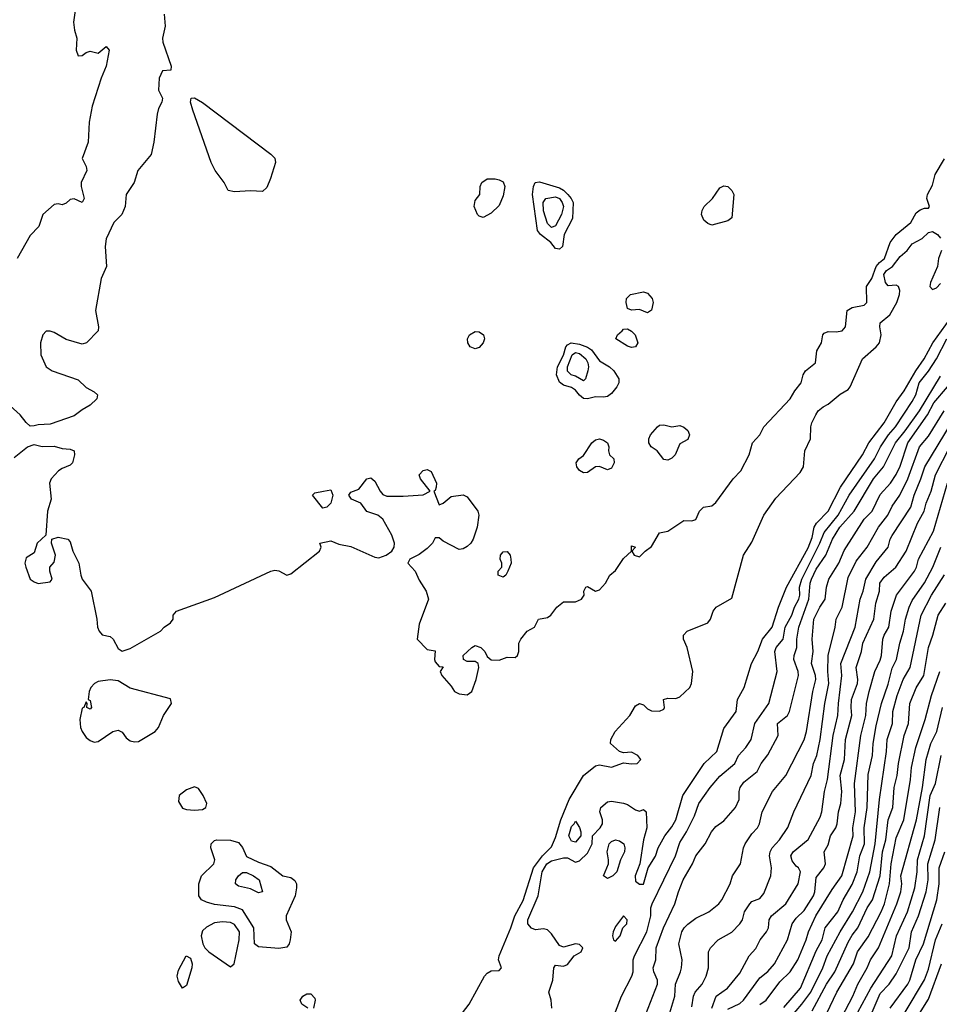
# Model space of a CAD drawing. Header units: metres. Extents: x -46681 to -43747, y -240911 to -237677.
# Tile 802 of 1056: x -45066 to -44951, y -239416 to -239293. Entities that reach past the tile are written whole.
import ezdxf

# ---------------------------------------------------------------- set-up
doc = ezdxf.new("R2010")
doc.units = ezdxf.units.M
doc.layers.add('CONTOUR_INDEX', color=1, linetype='Continuous')
doc.layers.add('CONTOUR_INTER', color=3, linetype='Continuous')

msp = doc.modelspace()

# ---------------------------------------------------------------- linework, layer by layer
at = {"layer": 'CONTOUR_INDEX'}
for points, elevation in [([(-45058.38, -239288.02), (-45059.17, -239293.52), (-45059.08, -239294.52), (-45058.75, -239295.52), (-45058.86, -239297.02), (-45058.6, -239297.73), (-45058.1, -239297.71), (-45057.6, -239297.32), (-45057.1, -239297.13), (-45056.1, -239297.39), (-45055.1, -239296.57), (-45054.72, -239297.02), (-45055.12, -239299.02), (-45055.74, -239300.52), (-45056.86, -239304.02), (-45057.22, -239306.02), (-45057.35, -239308.52), (-45058.11, -239310.52), (-45057.61, -239311.52), (-45057.53, -239312.02), (-45058.22, -239313.52), (-45058.24, -239314.02), (-45057.85, -239315.52), (-45058.1, -239316.01), (-45059.1, -239315.58), (-45059.6, -239315.67), (-45060.1, -239316.1), (-45060.6, -239316.31), (-45061.1, -239316.18), (-45061.6, -239316.26), (-45063.01, -239317.52), (-45063.51, -239319.02), (-45064.6, -239320.15), (-45066.19, -239323.02)], 65), ([(-45000.31, -239315.52), (-44999.1, -239315.33), (-44998.6, -239315.52), (-44998.24, -239316.02), (-44998.11, -239316.52), (-44998.36, -239317.52), (-44999.1, -239318.93), (-44999.6, -239319.14), (-45000.1, -239318.63), (-45000.6, -239317.07), (-45000.64, -239316.02), (-45000.31, -239315.52)], 65), ([(-45011.39, -239418.02), (-45009.86, -239416.02), (-45007.93, -239412.52), (-45007.6, -239412.16), (-45007.1, -239411.89), (-45006.1, -239411.84), (-45005.83, -239411.52), (-45006.19, -239410.52), (-45006.12, -239410.02), (-45004.64, -239406.52), (-45004.15, -239405.02), (-45003.1, -239403.1), (-45001.82, -239399.02), (-45000.7, -239397.52), (-44999.6, -239396.41), (-44999.1, -239395.23), (-44998.41, -239393.02), (-44997.37, -239390.52), (-44995.6, -239387.49), (-44994.1, -239386.32), (-44993.6, -239386.18), (-44992.1, -239386.46), (-44990.6, -239385.91), (-44989.6, -239386.07), (-44988.9, -239386.02), (-44988.44, -239385.52), (-44988.84, -239385.02), (-44989.6, -239384.58), (-44990.6, -239384.7), (-44991.1, -239384.5), (-44992.21, -239383.52), (-44992.2, -239383.02), (-44991.64, -239382.02), (-44989.83, -239380.02), (-44989.1, -239378.81), (-44988.6, -239378.51), (-44988.1, -239378.68), (-44987.6, -239379.2), (-44987.1, -239379.46), (-44986.1, -239379.5), (-44985.6, -239379.24), (-44985.51, -239379.02), (-44985.63, -239378.02), (-44985.1, -239377.86), (-44984.1, -239377.89), (-44983.6, -239377.71), (-44982.34, -239376.52), (-44982.13, -239376.02), (-44981.96, -239374.52), (-44982.66, -239371.52), (-44983.12, -239370.52), (-44983.13, -239370.02), (-44982.66, -239369.52), (-44980.1, -239368.48), (-44979.78, -239368.02), (-44979.43, -239367.02), (-44979.05, -239366.52), (-44977.1, -239365.37), (-44975.63, -239360.02), (-44974.6, -239358.42), (-44973.1, -239355.02), (-44971.6, -239352.9), (-44968.6, -239349.69), (-44968.16, -239349.02), (-44968.02, -239347.02), (-44967.31, -239345.52), (-44967.26, -239344.02), (-44967.14, -239343.52), (-44966.64, -239342.52), (-44966.32, -239342.02), (-44965.72, -239341.52), (-44965.1, -239341.17), (-44963.6, -239339.93), (-44962.6, -239339.37), (-44962.33, -239339.02), (-44960.8, -239335.52), (-44959.1, -239334.03), (-44958.71, -239333.52), (-44958.48, -239332.52), (-44958.64, -239331.52), (-44958.59, -239331.02), (-44957.42, -239330.02), (-44956.52, -239328.52), (-44956.19, -239327.52), (-44956.17, -239327.02), (-44956.32, -239326.52), (-44956.6, -239326.36), (-44957.6, -239326.42), (-44957.95, -239326.02), (-44958.13, -239325.02), (-44957.82, -239324.52), (-44957.08, -239324.02), (-44956.1, -239322.76), (-44955.25, -239322.02), (-44954.6, -239321.19), (-44953.35, -239320.52), (-44952.6, -239319.77), (-44952.1, -239319.66), (-44951.45, -239320.02), (-44951.1, -239320.46)], 65), ([(-44950.98, -239322.02), (-44951.34, -239323.02), (-44951.46, -239324.02), (-44952.33, -239326.02), (-44952.41, -239326.52), (-44952.1, -239326.88), (-44951.6, -239326.66), (-44951.1, -239326.12)], 65), ([(-44997.03, -239335.02), (-44996.6, -239334.73), (-44996.1, -239334.88), (-44995.3, -239335.52), (-44995.05, -239336.02), (-44994.97, -239336.52), (-44995.05, -239337.02), (-44995.34, -239338.02), (-44995.6, -239338.28), (-44996.6, -239337.69), (-44997.14, -239337.52), (-44997.6, -239337.07), (-44997.6, -239336.52), (-44997.03, -239335.02)], 65), ([(-44982.1, -239416.38), (-44981.89, -239415.02), (-44981.66, -239414.52), (-44980.82, -239413.52), (-44980.3, -239412.52), (-44980, -239411.52), (-44980, -239409.52), (-44979.78, -239409.02), (-44978.81, -239408.02), (-44977.1, -239407.06), (-44976.09, -239406.02), (-44975.79, -239405.52), (-44975.51, -239404.52), (-44974.84, -239403.52), (-44974.6, -239403.24), (-44973.6, -239402.84), (-44973.1, -239402.23), (-44972.23, -239400.02), (-44972.15, -239399.02), (-44972.39, -239397.52), (-44972.32, -239397.02), (-44972.09, -239396.52), (-44971.15, -239395.52), (-44970.1, -239394), (-44969.38, -239392.02), (-44967.2, -239387.52), (-44966.91, -239386.02), (-44966.52, -239385.02), (-44966.09, -239383.02), (-44965.52, -239378.52), (-44964.99, -239376.02), (-44965.13, -239374.52), (-44965.07, -239372.52), (-44964.23, -239369.02), (-44964.1, -239368.02), (-44963.35, -239366.52), (-44962.6, -239362.8), (-44961.6, -239360.76), (-44960.22, -239359.02), (-44958.82, -239356.52), (-44957.67, -239355.02), (-44957.1, -239353.89), (-44956.15, -239352.52), (-44955.16, -239350.52), (-44953.71, -239346.52), (-44952.6, -239345.19), (-44950.64, -239342.02)], 70), ([(-44970.5, -239418.52), (-44968.36, -239416.02), (-44967.27, -239414.52), (-44965.77, -239411.52), (-44965.21, -239410.02), (-44963.61, -239407.02), (-44962.05, -239404.52), (-44960.75, -239402.02), (-44959.88, -239399.52), (-44959.21, -239396.02), (-44958.67, -239390.52), (-44957.82, -239384.52), (-44957.73, -239383.02), (-44957.05, -239381.02), (-44957.01, -239379.52), (-44956.49, -239377.52), (-44955.75, -239375.52), (-44954.87, -239374.02), (-44953.5, -239367.52), (-44952.22, -239365.02), (-44950.6, -239362.46)], 75), ([(-44959.6, -239417.04), (-44958.6, -239414.72), (-44957.5, -239413.52), (-44956.6, -239412.25), (-44955, -239409.02), (-44954.68, -239407.02), (-44953.84, -239405.02), (-44952.88, -239402.02), (-44952.63, -239400.52), (-44952.67, -239398.52), (-44951.73, -239395.52), (-44951.15, -239391.52)], 80), ([(-45041.3, -239395.52), (-45039.6, -239395.57), (-45038.6, -239395.88), (-45038.1, -239396.49), (-45037.6, -239397.6), (-45036.1, -239398.34), (-45034.6, -239398.86), (-45033.1, -239400.01), (-45032.1, -239400.23), (-45031.6, -239400.6), (-45031.4, -239401.02), (-45031.37, -239401.52), (-45031.53, -239402.52), (-45032.67, -239405.02), (-45032.65, -239405.52), (-45032.06, -239407.02), (-45032.15, -239408.02), (-45032.29, -239408.52), (-45032.6, -239408.93), (-45033.6, -239409.1), (-45036.1, -239408.9), (-45036.63, -239408.52), (-45036.7, -239406.52), (-45038.1, -239404.28), (-45039.1, -239403.91), (-45041.6, -239403.58), (-45042.6, -239403.33), (-45043.23, -239403.02), (-45043.56, -239402.52), (-45043.55, -239401.02), (-45043.24, -239400.02), (-45041.69, -239398.52), (-45041.56, -239398.02), (-45042.07, -239396.52), (-45042, -239396.02), (-45041.6, -239395.63), (-45041.3, -239395.52)], 65), ([(-45045.15, -239410.02), (-45044.6, -239410.29), (-45044.4, -239411.02), (-45044.43, -239411.52), (-45045.1, -239413.7), (-45045.6, -239414.03), (-45046.1, -239413.21), (-45046.27, -239412.52), (-45046.1, -239411.79), (-45045.15, -239410.02)], 65), ([(-45029.96, -239416.52), (-45030.71, -239416.02), (-45030.91, -239415.52), (-45030.6, -239415.02), (-45030.1, -239414.74), (-45029.6, -239414.73), (-45029.1, -239415.3), (-45029.04, -239415.52), (-45029.27, -239416.52)], 65)]:
    msp.add_lwpolyline(points, dxfattribs=dict(at, elevation=elevation))
at = {"layer": 'CONTOUR_INTER'}
for points, elevation in [([(-45047.87, -239292.52), (-45047.74, -239294.02), (-45048.1, -239295.52), (-45048.03, -239296.02), (-45046.99, -239299.02), (-45047.06, -239299.52), (-45048.1, -239299.61), (-45048.49, -239300.52), (-45048.58, -239302.02), (-45048.1, -239303.02), (-45048.18, -239303.52), (-45048.6, -239304.32), (-45048.76, -239305.02), (-45049.16, -239308.52), (-45049.49, -239310.02), (-45051.15, -239312.02), (-45051.62, -239313.52), (-45052.61, -239315.02), (-45052.76, -239316.52), (-45053.15, -239317.52), (-45054.16, -239318.52), (-45055.1, -239320.58), (-45055.24, -239321.52), (-45055.09, -239324.02), (-45055.73, -239325.52), (-45056.46, -239329.52), (-45056.05, -239331.52), (-45056.13, -239332.02), (-45057.57, -239333.52), (-45058.1, -239333.68), (-45060.1, -239333.13), (-45061.6, -239332.25), (-45062.1, -239332.08), (-45062.6, -239332.08), (-45063, -239332.52), (-45063.29, -239333.52), (-45063.26, -239335.02), (-45062.6, -239336.52), (-45061.83, -239337.02), (-45058.6, -239338.15), (-45057.6, -239339.1), (-45056.6, -239339.64), (-45056.2, -239340.02), (-45056.29, -239340.52), (-45057.1, -239341.32), (-45058.1, -239341.88), (-45059.1, -239342.63), (-45062.1, -239343.67), (-45063.6, -239343.76), (-45064.1, -239343.9), (-45064.6, -239343.93), (-45065.1, -239343.49), (-45065.85, -239342.52), (-45067.1, -239341.4)], 64), ([(-45044.51, -239303.02), (-45044.1, -239302.97), (-45043.1, -239303.56), (-45034.6, -239310), (-45034.1, -239310.5), (-45034, -239311.02), (-45034.62, -239313.02), (-45035.1, -239314.15), (-45035.6, -239314.67), (-45037.1, -239314.57), (-45039.1, -239314.71), (-45039.9, -239314.52), (-45040.38, -239313.52), (-45041.53, -239312.02), (-45042, -239311.02), (-45044.32, -239304.52), (-45044.59, -239303.52), (-45044.51, -239303.02)], 64), ([(-45066.6, -239347.82), (-45064.92, -239346.52), (-45064.1, -239346.22), (-45063.1, -239346.46), (-45061.6, -239346.44), (-45060.6, -239346.71), (-45059.6, -239346.78), (-45059.11, -239347.02), (-45059.06, -239347.52), (-45059.32, -239348.52), (-45059.6, -239348.8), (-45060.6, -239349.19), (-45061.07, -239349.52), (-45061.99, -239350.52), (-45062.17, -239351.02), (-45061.97, -239353.02), (-45062.43, -239354.52), (-45062.65, -239357.52), (-45063.71, -239358.52), (-45064.1, -239359.71), (-45065.1, -239360.34), (-45065.24, -239361.02), (-45065.13, -239361.52), (-45064.6, -239363.02), (-45064.1, -239363.36), (-45063.6, -239363.56), (-45062.1, -239363.34), (-45061.86, -239363.02), (-45062.15, -239362.02), (-45062.15, -239361.52), (-45061.6, -239360.91), (-45061.42, -239360.02), (-45061.94, -239358.52), (-45061.9, -239358.02), (-45061.1, -239357.79), (-45059.91, -239358.02), (-45059.6, -239358.34), (-45059.25, -239359.52), (-45058.5, -239361.02), (-45058.29, -239362.52), (-45058.1, -239363.01), (-45056.99, -239364.52), (-45056.27, -239368.02), (-45056.21, -239369.02), (-45056, -239369.52), (-45055.6, -239369.94), (-45054.6, -239370.16), (-45054.22, -239370.52), (-45053.6, -239371.68), (-45053.1, -239371.99), (-45052.1, -239371.65), (-45048.35, -239369.52), (-45047.9, -239369.02), (-45047.1, -239368.45), (-45046.77, -239368.02), (-45046.76, -239367.52), (-45046.33, -239367.02), (-45041.6, -239365.29), (-45034.6, -239362), (-45034.1, -239361.89), (-45033.6, -239361.97), (-45032.6, -239362.5), (-45032.1, -239362.33), (-45028.52, -239359.52), (-45028.29, -239359.02), (-45028.47, -239358.52), (-45027.1, -239358.24), (-45026.1, -239358.66), (-45024.6, -239358.96), (-45021.6, -239360.26), (-45021.1, -239360.34), (-45020.19, -239360.02), (-45019.51, -239359.52), (-45019.19, -239359.02), (-45019.17, -239358.52), (-45019.48, -239357.52), (-45020.6, -239355.55), (-45021.23, -239355.02), (-45022.6, -239354.59), (-45023.38, -239353.52), (-45024.51, -239353.02), (-45024.84, -239352.52), (-45024.6, -239352.17), (-45023.6, -239351.78), (-45022.6, -239350.52), (-45022.1, -239350.39), (-45021.6, -239350.79), (-45020.95, -239352.02), (-45020.6, -239352.46), (-45020.1, -239352.65), (-45018.1, -239352.67), (-45015.6, -239352.48), (-45014.72, -239352.02), (-45015.92, -239350.52), (-45016.09, -239350.02), (-45015.6, -239349.45), (-45015.1, -239349.32), (-45014.6, -239349.58), (-45013.92, -239351.02), (-45013.95, -239351.52), (-45014.1, -239351.96), (-45014.26, -239352.02), (-45013.6, -239353.74), (-45013.1, -239353.52), (-45012.1, -239352.69), (-45010.6, -239352.5), (-45010.1, -239352.76), (-45008.79, -239354.52), (-45008.65, -239355.02), (-45008.86, -239356.52), (-45009.37, -239358.02), (-45009.66, -239358.52), (-45010.1, -239358.93), (-45010.6, -239359.25), (-45011.1, -239359.33), (-45013.1, -239358.27), (-45013.6, -239357.86), (-45014.1, -239357.88), (-45014.41, -239358.52), (-45015.1, -239359.21), (-45016.1, -239359.94), (-45017.23, -239360.52), (-45017.52, -239361.02), (-45016.57, -239362.02), (-45016.1, -239363.15), (-45015.2, -239364.52), (-45014.92, -239365.52), (-45016.1, -239368.63), (-45016.35, -239370.52), (-45015.1, -239371.77), (-45014.1, -239371.97), (-45014.19, -239373.02), (-45014.1, -239373.31), (-45013.6, -239373.91), (-45013.1, -239373.96), (-45013.47, -239374.52), (-45013.27, -239375.02), (-45012.1, -239376.36), (-45011.67, -239377.02), (-45011.1, -239377.32), (-45010.1, -239377.43), (-45009.54, -239377.02), (-45008.99, -239375.52), (-45008.66, -239374.02), (-45008.72, -239373.52), (-45009.1, -239373.27), (-45010.1, -239373.29), (-45010.55, -239373.02), (-45010.58, -239372.52), (-45009.54, -239371.52), (-45009.1, -239371.3), (-45008.4, -239371.52), (-45007.91, -239372.02), (-45007.6, -239372.65), (-45007.1, -239373.08), (-45006.1, -239373.11), (-45005.1, -239372.76), (-45004.1, -239372.77), (-45003.83, -239372.52), (-45003.68, -239372.02), (-45003.67, -239371.02), (-45003.42, -239370.52), (-45002.6, -239369.49), (-45001.7, -239369.02), (-45001.19, -239368.02), (-45000.1, -239367.78), (-44999.65, -239367.52), (-44998.94, -239366.52), (-44998.1, -239365.86), (-44996.6, -239365.85), (-44995.83, -239365.52), (-44995.5, -239365.02), (-44995.56, -239364.52), (-44995.31, -239364.02), (-44995.1, -239363.91), (-44994.1, -239364.53), (-44993.6, -239364.36), (-44992.87, -239363.52), (-44992.32, -239362.52), (-44991.6, -239361.92), (-44990.6, -239360.42), (-44989.61, -239359.52), (-44989.6, -239358.85), (-44989.11, -239359.02), (-44989.56, -239359.52), (-44989.27, -239360.02), (-44988.6, -239360.24), (-44987.89, -239359.52), (-44987.1, -239358.95), (-44986.1, -239357.23), (-44985.1, -239357.03), (-44983.1, -239355.69), (-44982.1, -239355.73), (-44981.6, -239355.57), (-44981.15, -239354.52), (-44980.63, -239354.02), (-44979.6, -239353.88), (-44979.1, -239353.47), (-44976.92, -239350.52), (-44976, -239349.52), (-44974.93, -239347.52), (-44974.52, -239346.02), (-44973.6, -239345.02), (-44973.1, -239344.02), (-44969.81, -239340.52), (-44969.25, -239339.52), (-44968.45, -239338.52), (-44968.2, -239337.52), (-44967.92, -239337.02), (-44966.66, -239336.02), (-44966.52, -239334.52), (-44965.94, -239333.52), (-44965.75, -239332.52), (-44965.6, -239332.33), (-44965.1, -239332.14), (-44964.1, -239332.17), (-44963.35, -239332.02), (-44962.92, -239331.52), (-44962.74, -239329.52), (-44962.1, -239329.13), (-44960.6, -239328.82), (-44960.27, -239328.52), (-44960.32, -239326.52), (-44959.64, -239325.52), (-44959.12, -239324.02), (-44958.7, -239323.52), (-44958.05, -239323.02), (-44957.36, -239321.02), (-44956.6, -239320.03), (-44954.78, -239318.52), (-44954.1, -239317.31), (-44953.6, -239316.94), (-44953.1, -239316.74), (-44952.6, -239316.73), (-44952.44, -239316.52), (-44952.78, -239315.52), (-44952.72, -239315.02), (-44952.1, -239313.85), (-44951.77, -239312.52), (-44950.6, -239310.57)], 64), ([(-45008.29, -239313.52), (-45007.6, -239313.06), (-45006.6, -239313.09), (-45006.1, -239313.18), (-45005.6, -239313.44), (-45005.42, -239314.02), (-45005.6, -239315.18), (-45006.1, -239316.42), (-45007.1, -239317.37), (-45008.1, -239317.89), (-45008.6, -239317.75), (-45008.8, -239317.52), (-45009.21, -239316.52), (-45009.1, -239315.78), (-45008.51, -239315.02), (-45008.5, -239314.02), (-45008.29, -239313.52)], 64), ([(-45001.63, -239313.52), (-45001.1, -239313.45), (-44998.6, -239314.18), (-44998.1, -239314.48), (-44997.55, -239315.02), (-44997.12, -239315.52), (-44996.9, -239316.02), (-44996.95, -239318.02), (-44998.02, -239320.02), (-44998.23, -239321.52), (-44998.6, -239321.84), (-44999.1, -239321.76), (-44999.66, -239321.02), (-45000.94, -239320.02), (-45001.33, -239319.52), (-45001.95, -239315.02), (-45001.85, -239314.02), (-45001.63, -239313.52)], 64), ([(-44978.25, -239314.02), (-44978.1, -239313.94), (-44977.6, -239314.05), (-44977.09, -239314.52), (-44976.87, -239315.02), (-44977.1, -239317.96), (-44977.6, -239318.3), (-44979.6, -239318.84), (-44980.1, -239318.64), (-44980.6, -239318.24), (-44980.87, -239317.52), (-44980.79, -239317.02), (-44980.54, -239316.52), (-44979.53, -239315.52), (-44978.6, -239314.21), (-44978.25, -239314.02)], 64), ([(-44989.75, -239327.52), (-44988.1, -239327.17), (-44987.6, -239327.34), (-44987.03, -239328.02), (-44986.91, -239328.52), (-44987.1, -239329.45), (-44987.6, -239329.81), (-44988.6, -239329.38), (-44989.6, -239329.44), (-44990.1, -239329.25), (-44990.28, -239328.52), (-44990.22, -239328.02), (-44989.75, -239327.52)], 64), ([(-44999.54, -239416.52), (-44999.63, -239415.52), (-44999.9, -239414.52), (-44999.43, -239413.02), (-44999.28, -239411.52), (-44999.1, -239411.16), (-44998.1, -239411.28), (-44997.6, -239411.1), (-44996.77, -239410.02), (-44995.88, -239409.52), (-44995.68, -239409.02), (-44996.1, -239408.58), (-44996.6, -239408.52), (-44998.1, -239408.94), (-44998.6, -239408.73), (-44999.6, -239407.27), (-45000.1, -239406.78), (-45000.6, -239406.62), (-45001.6, -239406.76), (-45002.1, -239406.57), (-45002.53, -239406.02), (-45002.53, -239405.52), (-45001.25, -239402.52), (-45000.73, -239399.52), (-45000.16, -239398.52), (-44999.6, -239398.14), (-44998.1, -239397.79), (-44997.6, -239397.79), (-44996.6, -239398.33), (-44996.1, -239398.16), (-44995.1, -239397.18), (-44994.51, -239396.02), (-44994.48, -239395.02), (-44993.51, -239394.02), (-44993.22, -239393.52), (-44993.24, -239393.02), (-44993.54, -239392.02), (-44993.45, -239391.52), (-44992.6, -239390.81), (-44992.1, -239390.73), (-44990.6, -239390.98), (-44990.1, -239391.12), (-44989.1, -239391.81), (-44988.6, -239391.94), (-44988.1, -239391.77), (-44987.8, -239392.02), (-44987.69, -239394.02), (-44988.13, -239395.52), (-44988.58, -239398.52), (-44989.14, -239400.02), (-44989.1, -239400.69), (-44988.6, -239401.06), (-44988.1, -239401.06), (-44987.52, -239399.02), (-44986.6, -239397.58), (-44986.27, -239396.52), (-44985.46, -239395.02), (-44984.6, -239393.91), (-44984.09, -239393.02), (-44983.2, -239390.02), (-44980.56, -239386.02), (-44978.97, -239384.52), (-44978.1, -239381.63), (-44976.57, -239379.52), (-44976.4, -239378.02), (-44975.58, -239376.52), (-44974.63, -239373.52), (-44973.85, -239372.02), (-44973.27, -239370.52), (-44972.06, -239369.02), (-44971.28, -239366.52), (-44970.3, -239364.02), (-44967.6, -239359.11), (-44967.1, -239357.8), (-44966.85, -239356.52), (-44966.55, -239356.02), (-44965.09, -239354.52), (-44963.54, -239351.52), (-44960.83, -239347.52), (-44960.01, -239346.02), (-44958.1, -239343.5), (-44956.6, -239340.89), (-44955.6, -239339.52), (-44954.15, -239337.02), (-44953.13, -239335.52), (-44952.02, -239333.52), (-44949.89, -239330.52)], 66), ([(-44990.79, -239332.02), (-44990.6, -239331.83), (-44990.1, -239331.8), (-44989.6, -239332.08), (-44989.17, -239332.52), (-44988.82, -239333.52), (-44989.1, -239334.04), (-44989.6, -239334.11), (-44990.1, -239333.93), (-44991.57, -239333.02), (-44991.37, -239332.52), (-44990.79, -239332.02)], 64), ([(-45009.81, -239332.52), (-45009.1, -239332.11), (-45008.6, -239332.15), (-45008.06, -239332.52), (-45007.96, -239333.02), (-45008.09, -239333.52), (-45008.6, -239334.12), (-45009.1, -239334.3), (-45009.72, -239334.02), (-45010.03, -239333.52), (-45010.06, -239333.02), (-45009.81, -239332.52)], 64), ([(-44991.6, -239417.01), (-44990.85, -239415.02), (-44989.55, -239412.52), (-44989.42, -239412.02), (-44989.39, -239410.52), (-44989.22, -239410.02), (-44987.68, -239407.02), (-44987.22, -239405.02), (-44987.2, -239404.02), (-44987.03, -239403.52), (-44984.13, -239397.52), (-44983.6, -239395.86), (-44982.75, -239394.52), (-44981.75, -239392.52), (-44981.21, -239391.02), (-44979.79, -239389.02), (-44978.6, -239387.61), (-44976.73, -239386.02), (-44976.28, -239385.02), (-44975.37, -239384.02), (-44974.69, -239383.02), (-44974.23, -239381.02), (-44972.49, -239378.52), (-44971.46, -239374.52), (-44971.76, -239372.02), (-44971.57, -239371.52), (-44970.69, -239370.52), (-44970.47, -239369.02), (-44969.64, -239367.52), (-44969.3, -239366.52), (-44968.75, -239365.52), (-44968.62, -239365.02), (-44968.68, -239364.02), (-44968.39, -239363.02), (-44966.11, -239358.52), (-44965.6, -239357.18), (-44963.85, -239355.02), (-44962.46, -239352.52), (-44959.3, -239348.02), (-44958.58, -239346.52), (-44957.55, -239345.02), (-44956.7, -239344.02), (-44954.6, -239340.87), (-44954.18, -239340.02), (-44953.74, -239338.52), (-44952.6, -239337.07), (-44951.59, -239335.52), (-44950.31, -239333.02)], 67), ([(-44997.13, -239333.52), (-44996.1, -239333.71), (-44995.1, -239334.08), (-44994.6, -239334.4), (-44993.6, -239335.78), (-44992.34, -239336.52), (-44991.83, -239337.02), (-44991.18, -239338.02), (-44991.2, -239338.52), (-44991.43, -239339.02), (-44992.1, -239339.86), (-44992.6, -239340.21), (-44993.1, -239340.31), (-44994.1, -239340.29), (-44995.1, -239340.5), (-44995.6, -239340.46), (-44996.1, -239340.07), (-44996.6, -239339.43), (-44997.1, -239339.09), (-44998.1, -239338.83), (-44998.6, -239338.44), (-44998.96, -239337.52), (-44998.83, -239336.52), (-44998.1, -239335.07), (-44997.78, -239334.02), (-44997.6, -239333.78), (-44997.13, -239333.52)], 64), ([(-44988.11, -239418.02), (-44986.35, -239413.52), (-44986.37, -239413.02), (-44986.84, -239412.02), (-44986.91, -239411.52), (-44986.56, -239410.52), (-44986.54, -239409.02), (-44985.63, -239406.52), (-44984.19, -239403.52), (-44983.76, -239402.02), (-44983.17, -239400.52), (-44981.99, -239398.52), (-44981.58, -239397.52), (-44980.43, -239396.02), (-44979.63, -239394.52), (-44979.1, -239393.88), (-44978.1, -239393.16), (-44976.66, -239391.52), (-44976.19, -239390.52), (-44976.18, -239389.52), (-44976.05, -239389.02), (-44975.6, -239388.35), (-44973.93, -239387.02), (-44973.46, -239386.02), (-44972.6, -239384.93), (-44971.33, -239382.52), (-44971.42, -239381.02), (-44970.17, -239380.02), (-44969.93, -239379.52), (-44968.81, -239375.02), (-44968.85, -239374.52), (-44969.36, -239373.02), (-44969.33, -239372.52), (-44969.01, -239371.52), (-44968.99, -239370.52), (-44968.76, -239369.02), (-44967.51, -239365.52), (-44967.33, -239363.52), (-44967.17, -239363.02), (-44966.6, -239361.76), (-44965.4, -239360.02), (-44964.57, -239358.02), (-44963.65, -239356.52), (-44961.85, -239354.52), (-44959.44, -239350.52), (-44958.21, -239349.02), (-44956.71, -239346.02), (-44955.48, -239344.52), (-44953.7, -239342.02), (-44951.1, -239337.71)], 68), ([(-44984.97, -239417.52), (-44984.22, -239415.02), (-44984.12, -239413.52), (-44983.49, -239412.02), (-44983.39, -239411.52), (-44983.28, -239410.52), (-44983.69, -239408.52), (-44983.32, -239407.02), (-44983.04, -239406.52), (-44982.6, -239406.06), (-44981.6, -239405.3), (-44979.95, -239404.52), (-44978.72, -239403.52), (-44978.35, -239403.02), (-44977.32, -239401.02), (-44977.03, -239400.02), (-44976.02, -239398.52), (-44975.65, -239396.52), (-44975.44, -239396.02), (-44974.6, -239394.78), (-44973.91, -239394.02), (-44973.64, -239393.52), (-44973.31, -239392.02), (-44972.02, -239389.52), (-44970.35, -239387.52), (-44968.1, -239383.05), (-44967.79, -239382.02), (-44967.01, -239377.02), (-44966.64, -239375.52), (-44966.69, -239375.02), (-44967.17, -239373.52), (-44966.98, -239372.02), (-44967.07, -239370.52), (-44966.86, -239368.02), (-44966.15, -239366.52), (-44965.48, -239365.52), (-44965.29, -239364.02), (-44965.02, -239363.02), (-44963.74, -239361.02), (-44963.1, -239359.42), (-44960.61, -239355.52), (-44959.59, -239354.52), (-44958.6, -239352.45), (-44957.31, -239351.02), (-44956.6, -239349.94), (-44956.1, -239348.94), (-44955.15, -239346.02), (-44952.69, -239342.52), (-44951.91, -239341.02), (-44950.23, -239339.02)], 69), ([(-44986.38, -239344.02), (-44986.1, -239343.81), (-44985.6, -239343.75), (-44984.6, -239344.01), (-44983.6, -239343.85), (-44983.1, -239344.05), (-44982.6, -239344.45), (-44982.37, -239345.02), (-44982.6, -239345.59), (-44983.6, -239346.13), (-44984.17, -239347.52), (-44984.6, -239347.93), (-44985.1, -239348.18), (-44985.6, -239348.07), (-44986.42, -239347.02), (-44987.16, -239346.52), (-44987.44, -239346.02), (-44987.44, -239345.52), (-44987.25, -239345.02), (-44986.38, -239344.02)], 64), ([(-44979.58, -239416.52), (-44979.04, -239415.02), (-44977.66, -239414.02), (-44976.1, -239412.15), (-44974.96, -239410.02), (-44974.1, -239409.1), (-44973.57, -239408.02), (-44972.77, -239407.02), (-44972.53, -239406.52), (-44972.45, -239405.52), (-44972.15, -239405.02), (-44970.35, -239403.52), (-44968.84, -239401.02), (-44968.54, -239399.52), (-44968.77, -239399.02), (-44969.1, -239398.83), (-44969.6, -239398.17), (-44969.76, -239397.52), (-44969.47, -239397.02), (-44967.6, -239395.51), (-44966.1, -239392.7), (-44965.89, -239392.02), (-44965.54, -239389.52), (-44965.17, -239388.02), (-44964.45, -239382.52), (-44963.88, -239380.02), (-44963.82, -239378.52), (-44963.38, -239375.02), (-44963.5, -239373.52), (-44961.74, -239369.02), (-44961.08, -239365.52), (-44960.71, -239364.52), (-44960.4, -239363.02), (-44959.1, -239360.85), (-44957.62, -239359.02), (-44957.35, -239358.02), (-44957.1, -239357.55), (-44954.8, -239354.02), (-44954.38, -239352.52), (-44953.52, -239350.52), (-44953.05, -239349.02), (-44949.7, -239343.52)], 71), ([(-44994.55, -239346.02), (-44994.1, -239345.64), (-44993.6, -239345.53), (-44993.1, -239345.66), (-44992.62, -239346.02), (-44992.44, -239346.52), (-44992.48, -239347.02), (-44992.35, -239347.52), (-44991.83, -239348.02), (-44991.76, -239348.52), (-44992.1, -239349.16), (-44992.6, -239349.37), (-44993.6, -239348.96), (-44994.1, -239349.01), (-44995.1, -239349.7), (-44995.6, -239349.74), (-44996.1, -239349.46), (-44996.42, -239349.02), (-44996.52, -239348.52), (-44996.17, -239348.02), (-44995.6, -239347.57), (-44994.55, -239346.02)], 64), ([(-44977.6, -239416.66), (-44976.1, -239415.93), (-44975.66, -239415.52), (-44973.6, -239412.75), (-44972.6, -239411.95), (-44971.8, -239411.02), (-44970.18, -239408.02), (-44969.6, -239406.02), (-44969.1, -239405.29), (-44968.1, -239404.34), (-44966.9, -239402.52), (-44966.74, -239402.02), (-44966.6, -239400.25), (-44965.65, -239399.02), (-44965.42, -239398.52), (-44965.6, -239397.02), (-44965.1, -239396.16), (-44964.78, -239395.02), (-44964.15, -239394.02), (-44963.98, -239393.52), (-44963.82, -239392.02), (-44963.52, -239391.02), (-44963.39, -239389.52), (-44963.6, -239387.51), (-44963.06, -239385.52), (-44962.92, -239383.02), (-44962.12, -239380.02), (-44962.23, -239379.02), (-44962.17, -239378.02), (-44961.42, -239376.02), (-44961.38, -239375.52), (-44961.61, -239374.02), (-44960.94, -239372.02), (-44960.78, -239371.02), (-44959.41, -239368.02), (-44959.13, -239366.02), (-44958.7, -239364.52), (-44958.66, -239363.52), (-44958.1, -239362.75), (-44956.64, -239361.52), (-44955.36, -239359.52), (-44953.94, -239356.02), (-44953.13, -239354.52), (-44952.88, -239353.52), (-44952.23, -239352.02), (-44951.71, -239350.02), (-44949.91, -239346.52)], 72), ([(-44973.6, -239416.09), (-44972.84, -239415.52), (-44971.1, -239413.24), (-44969.84, -239412.02), (-44968.86, -239410.52), (-44967.83, -239408.02), (-44967.55, -239407.02), (-44966.62, -239405.02), (-44964.6, -239401.73), (-44963.39, -239400.02), (-44961.97, -239395.02), (-44962, -239394.02), (-44961.68, -239392.02), (-44961.79, -239388.52), (-44961.03, -239382.52), (-44960.41, -239380.02), (-44960.32, -239378.52), (-44959.99, -239377.02), (-44959.28, -239374.52), (-44958.6, -239373.11), (-44958.45, -239372.52), (-44958.26, -239370.52), (-44958.12, -239370.02), (-44957.51, -239369.02), (-44957.23, -239367.02), (-44956.57, -239365.02), (-44954.33, -239362.02), (-44954.06, -239361.52), (-44953.81, -239360.52), (-44951.97, -239357.02), (-44950.23, -239351.02)], 73), ([(-45028.02, -239352.02), (-45027.1, -239351.86), (-45026.87, -239352.52), (-45027.1, -239353.53), (-45027.6, -239354.05), (-45028.1, -239354.17), (-45029.39, -239352.52), (-45029.1, -239352.26), (-45028.02, -239352.02)], 64), ([(-45005.93, -239360.02), (-45005.6, -239359.61), (-45005.1, -239359.56), (-45004.76, -239360.02), (-45004.67, -239360.52), (-45004.63, -239361.02), (-45005.04, -239362.02), (-45005.27, -239362.52), (-45005.6, -239362.75), (-45006.24, -239362.52), (-45006.25, -239362.02), (-45005.78, -239361.52), (-45005.77, -239361.02), (-45005.97, -239360.52), (-45005.93, -239360.02)], 64), ([(-44970.6, -239416.47), (-44968.52, -239414.02), (-44966.6, -239409.39), (-44965.84, -239408.02), (-44965.45, -239406.52), (-44963.87, -239404.52), (-44963.22, -239403.02), (-44962.1, -239401.09), (-44961.49, -239399.52), (-44961.14, -239397.52), (-44960.55, -239396.02), (-44960.6, -239394.02), (-44960.23, -239391.52), (-44960.1, -239387.4), (-44959.55, -239385.02), (-44959.46, -239383.52), (-44959.1, -239381.31), (-44958.46, -239378.52), (-44957.6, -239376.1), (-44957.1, -239374.11), (-44956.59, -239373.02), (-44956.17, -239371.02), (-44955.68, -239369.52), (-44955.45, -239368.02), (-44954.98, -239366.52), (-44954.6, -239365.69), (-44953.1, -239363.46), (-44952.02, -239361.52), (-44951.05, -239359.02)], 74), ([(-44967.1, -239416.87), (-44965.3, -239413.52), (-44964.28, -239412.02), (-44962.6, -239408.31), (-44962.1, -239407.41), (-44961.4, -239406.52), (-44960.23, -239404.02), (-44959.57, -239403.02), (-44958.6, -239400.02), (-44958.3, -239397.02), (-44957.9, -239395.52), (-44957.61, -239393.02), (-44957.03, -239391.52), (-44956.86, -239389.02), (-44956.47, -239387.52), (-44956.31, -239386.02), (-44955.62, -239382.52), (-44955.07, -239381.02), (-44954.92, -239378.52), (-44954.1, -239376.59), (-44953.17, -239375.02), (-44952.58, -239371.52), (-44952.02, -239370.02), (-44951.38, -239367.52), (-44950.43, -239366.02)], 76), ([(-44965.67, -239418.02), (-44964.01, -239414.52), (-44961.94, -239411.02), (-44961.44, -239409.52), (-44960.1, -239407.64), (-44958.47, -239404.52), (-44958.06, -239403.52), (-44957.45, -239401.02), (-44957.23, -239398.52), (-44956.6, -239395.28), (-44955.67, -239393.02), (-44954.83, -239388.02), (-44954.69, -239386.52), (-44954.17, -239384.02), (-44953.01, -239380.52), (-44952.22, -239377.52), (-44951.16, -239374.52)], 77), ([(-45056.1, -239375.78), (-45056.57, -239376.02), (-45057.04, -239376.52), (-45057.22, -239377.02), (-45057.34, -239378.02), (-45057.1, -239378.15), (-45056.96, -239379.02), (-45057.1, -239379.22), (-45057.51, -239379.02), (-45057.49, -239378.52), (-45057.6, -239378.31), (-45057.89, -239379.02), (-45058.1, -239379.12), (-45058.38, -239380.52), (-45058.31, -239381.52), (-45058.1, -239382.03), (-45057.6, -239382.75), (-45057.1, -239383.14), (-45056.6, -239383.34), (-45056.1, -239383.27), (-45054.29, -239382.02), (-45053.6, -239381.87), (-45053.1, -239382.09), (-45052.6, -239382.8), (-45052.1, -239383.17), (-45051.6, -239383.32), (-45051.1, -239383.28), (-45049.01, -239382.02), (-45048.6, -239381.52), (-45047.98, -239380.02), (-45046.98, -239378.52), (-45047.1, -239377.95), (-45052.1, -239376.62), (-45053.6, -239375.7), (-45054.6, -239375.56), (-45056.1, -239375.78)], 64), ([(-44963.83, -239418.52), (-44962.01, -239415.02), (-44961.39, -239413.52), (-44960.21, -239411.52), (-44959.82, -239410.52), (-44958.81, -239409.02), (-44956.51, -239403.52), (-44956.02, -239402.02), (-44955.89, -239401.02), (-44956.04, -239400.02), (-44954.07, -239393.02), (-44953.34, -239389.02), (-44952.87, -239385.52), (-44952.27, -239383.52), (-44951.55, -239382.02), (-44950.82, -239379.02)], 78), ([(-44961.92, -239418.02), (-44959.78, -239414.02), (-44957.15, -239410.02), (-44956.56, -239407.52), (-44955.19, -239404.52), (-44954.28, -239401.52), (-44954.01, -239399.52), (-44953.96, -239398.02), (-44953.07, -239395.02), (-44952.37, -239390.02), (-44951.71, -239388.52), (-44951, -239385.02)], 79), ([(-45044.1, -239388.92), (-45045.1, -239389.28), (-45046, -239390.02), (-45046.1, -239390.77), (-45045.6, -239391.6), (-45045.1, -239391.77), (-45044.1, -239391.84), (-45043.1, -239391.73), (-45042.69, -239391.52), (-45042.56, -239391.02), (-45043, -239390.02), (-45043.6, -239389.13), (-45044.1, -239388.92)], 64), ([(-44996.76, -239393.52), (-44996.6, -239393.22), (-44996.1, -239394.01), (-44995.93, -239394.52), (-44995.91, -239395.02), (-44996.6, -239395.81), (-44997.1, -239395.69), (-44997.41, -239395.02), (-44997.1, -239393.89), (-44996.76, -239393.52)], 66), ([(-44992.41, -239396.02), (-44992.1, -239395.73), (-44991.6, -239395.54), (-44991.1, -239395.64), (-44990.57, -239396.02), (-44990.43, -239396.52), (-44990.5, -239397.02), (-44990.97, -239398.02), (-44991.42, -239399.52), (-44991.96, -239400.02), (-44992.6, -239400.36), (-44993.11, -239400.02), (-44992.5, -239398.52), (-44992.46, -239398.02), (-44992.64, -239397.02), (-44992.41, -239396.02)], 67), ([(-44957.36, -239416.52), (-44955.14, -239413.52), (-44954.89, -239413.02), (-44954.15, -239410.52), (-44953.19, -239408.52), (-44951.54, -239403.02), (-44951.23, -239401.02), (-44951.25, -239399.02), (-44950.54, -239397.02)], 81), ([(-45038.63, -239400.02), (-45038.1, -239399.62), (-45037.6, -239399.61), (-45036.73, -239400.02), (-45036.03, -239400.52), (-45035.62, -239402.02), (-45036.1, -239402.15), (-45037.1, -239401.64), (-45038.6, -239401.32), (-45038.99, -239401.02), (-45038.93, -239400.52), (-45038.63, -239400.02)], 66), ([(-44990.6, -239405.02), (-44991.6, -239406.36), (-44991.9, -239407.02), (-44991.99, -239407.52), (-44991.87, -239408.02), (-44991.6, -239408.18), (-44991.04, -239407.52), (-44990.7, -239406.52), (-44990.19, -239406.02), (-44990.15, -239405.52), (-44990.6, -239405.02)], 66), ([(-45041.6, -239405.9), (-45042.6, -239406.41), (-45043.1, -239406.9), (-45043.27, -239407.52), (-45043.08, -239408.52), (-45042.79, -239409.02), (-45042.3, -239409.52), (-45039.6, -239411.36), (-45039.16, -239411.02), (-45038.54, -239408.02), (-45038.49, -239407.02), (-45039.1, -239406.11), (-45039.6, -239405.84), (-45040.6, -239405.75), (-45041.6, -239405.9)], 64), ([(-44955.48, -239417.02), (-44953.1, -239412.99), (-44952.6, -239411.66), (-44951.72, -239408.02), (-44950.86, -239406.02)], 82), ([(-44953.91, -239417.52), (-44952.6, -239415.4), (-44950.95, -239411.02)], 83)]:
    msp.add_lwpolyline(points, dxfattribs=dict(at, elevation=elevation))

doc.saveas('drawing.dxf')
